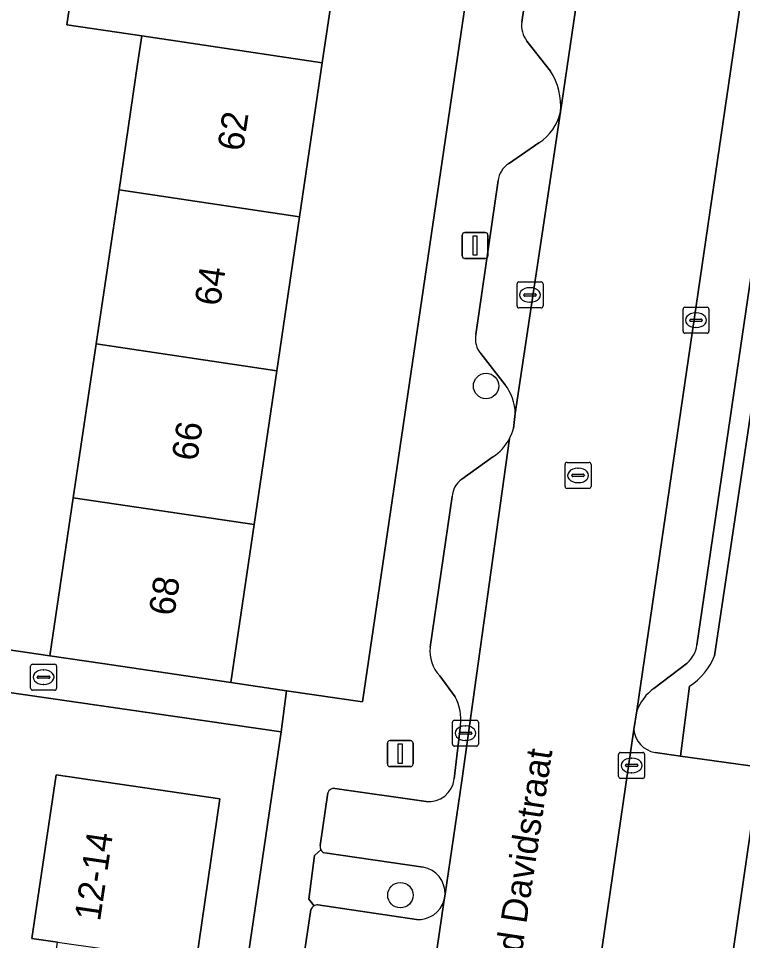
# Model space of a CAD drawing. Extents: x 163683 to 164494, y 382709 to 383872.
# Drawn here: x 163885.8 to 163913.7, y 382966.23 to 383001.76 of the extents above; entities that cross this region are included whole.
import ezdxf

# ---------------------------------------------------------------- set-up
doc = ezdxf.new("R2010")
doc.units = 0
for name, color, linetype in [('IMGEO_Boom', 7, 'Continuous'), ('IMGEO_Erf', 7, 'Continuous'), ('IMGEO_Groenvoorziening', 7, 'Continuous'), ('IMGEO_Kolk', 7, 'Continuous'), ('IMGEO_Lichtmast', 7, 'Continuous'), ('IMGEO_Openbare_ruimte_label', 7, 'Continuous'), ('IMGEO_Pand', 7, 'Continuous'), ('IMGEO_Pand_nummerreeks', 7, 'Continuous'), ('IMGEO_Parkeervlak_open', 7, 'Continuous'), ('IMGEO_Rijbaan_lokaal_open', 7, 'Continuous'), ('IMGEO_Rioolput', 7, 'Continuous'), ('IMGEO_Voetpad_open', 7, 'Continuous')]:
    doc.layers.add(name, color=color, linetype=linetype)

msp = doc.modelspace()

# ---------------------------------------------------------------- linework, layer by layer
at = {"layer": 'IMGEO_Boom'}
for centre in [(163903.82, 382987.6), (163900.52, 382967.982)]:
    msp.add_circle(centre, 0.489, dxfattribs=at)
at = {"layer": 'IMGEO_Erf'}
for points in [[(163909.586, 383046.915), (163904.582, 383047.652), (163903.678, 383041.571), (163902.797, 383035.64), (163901.916, 383029.709), (163901.034, 383023.778), (163900.153, 383017.848), (163899.272, 383011.917), (163898.39, 383005.986), (163897.509, 383000.055), (163896.632, 382994.123), (163895.755, 382988.191), (163894.879, 382982.26), (163893.979, 382976.173), (163896.128, 382975.857), (163899.064, 382975.425)], [(163895.924, 382974.275), (163874.081, 382977.44), (163872.816, 382977.623), (163849.405, 382981.015), (163845.732, 382955.951), (163892.203, 382948.993), (163892.473, 382950.83)], [(163887.255, 382972.624), (163893.567, 382971.692), (163892.645, 382965.408), (163893.633, 382965.258), (163892.716, 382958.963), (163891.727, 382959.1), (163890.8, 382952.798), (163884.492, 382953.713), (163884.136, 382951.26), (163877.822, 382952.176), (163878.724, 382958.479), (163885.042, 382957.575), (163885.394, 382960.033), (163886.383, 382959.891), (163887.312, 382966.167), (163886.323, 382966.313)]]:
    msp.add_lwpolyline(points, close=True, dxfattribs=at)
msp.add_lwpolyline([(163878.032, 383004.802), (163877.435, 383000.731), (163880.064, 383000.34), (163879.507, 382996.59), (163878.926, 382992.68), (163876.302, 382993.07), (163875.681, 382988.93), (163878.328, 382988.584), (163877.833, 382984.793), (163877.295, 382980.67), (163874.648, 382981.015), (163874.362, 382979.06), (163887.012, 382977.207), (163887.915, 382983.295), (163888.796, 382989.226), (163889.676, 382995.157), (163890.394, 382999.997), (163890.557, 383001.088), (163887.668, 383001.517), (163888.549, 383007.449)], dxfattribs=at)
at = {"layer": 'IMGEO_Groenvoorziening'}
for points in [[(163911.665, 382976.038), (163911.306, 382973.343), (163914.373, 382972.917), (163915.074, 382972.819), (163914.267, 382967.075), (163914.866, 382966.987), (163918.521, 382988.903), (163914.464, 382989.496), (163912.626, 382977.201)], [(163897.453, 382969.728), (163897.213, 382969.515), (163896.986, 382967.823), (163897.192, 382967.568)], [(163901.396, 382969.058), (163897.605, 382969.616)], [(163902.204, 382967.798), (163902.238, 382968.019)], [(163897.343, 382967.607), (163901.134, 382967.05)]]:
    msp.add_lwpolyline(points, dxfattribs=at)
for centre, radius, start, end in [((163910.307, 382978.139), 2.501, 302.8814, 337.984), ((163897.655, 382969.843), 0.233, 209.6931, 257.5382), ((163901.225, 382968.058), 1.014, 357.7736, 80.2686), ((163901.225, 382968.059), 1.013, 264.8221, 345.09), ((163897.337, 382967.32), 0.287, 88.7231, 120.2405)]:
    msp.add_arc(centre, radius, start, end, dxfattribs=at)
at = {"layer": 'IMGEO_Kolk'}
for p, q in [((163905.013, 382990.684), (163905.013, 382991.536)), ((163905.088, 382991.61), (163905.94, 382991.61)), ((163906.014, 382991.536), (163906.014, 382990.684)), ((163905.272, 382991.104), (163905.272, 382991.116)), ((163905.315, 382991.153), (163905.713, 382991.153)), ((163905.501, 382991.39), (163905.526, 382991.39)), ((163905.756, 382991.116), (163905.756, 382991.104)), ((163905.71, 382991.067), (163905.312, 382991.067)), ((163905.524, 382990.83), (163905.499, 382990.83)), ((163905.94, 382990.61), (163905.088, 382990.61)), ((163911.409, 382989.709), (163911.409, 382990.561)), ((163911.484, 382990.635), (163912.336, 382990.635)), ((163911.897, 382990.415), (163911.922, 382990.415)), ((163912.41, 382990.561), (163912.41, 382989.709)), ((163911.668, 382990.129), (163911.668, 382990.141)), ((163912.106, 382990.092), (163911.708, 382990.092)), ((163911.711, 382990.178), (163912.109, 382990.178)), ((163912.152, 382990.141), (163912.152, 382990.129)), ((163911.92, 382989.855), (163911.895, 382989.855)), ((163912.336, 382989.635), (163911.484, 382989.635)), ((163886.269, 382975.955), (163886.269, 382976.807)), ((163886.344, 382976.881), (163887.196, 382976.881)), ((163886.757, 382976.661), (163886.782, 382976.661)), ((163887.27, 382976.807), (163887.27, 382975.955)), ((163886.528, 382976.375), (163886.528, 382976.387)), ((163886.966, 382976.338), (163886.568, 382976.338)), ((163886.571, 382976.424), (163886.969, 382976.424)), ((163887.012, 382976.387), (163887.012, 382976.375)), ((163887.196, 382975.881), (163886.344, 382975.881)), ((163886.78, 382976.101), (163886.755, 382976.101)), ((163902.526, 382973.797), (163902.526, 382974.649)), ((163902.601, 382974.723), (163903.453, 382974.723)), ((163903.014, 382974.503), (163903.039, 382974.503)), ((163903.527, 382974.649), (163903.527, 382973.797)), ((163902.785, 382974.217), (163902.785, 382974.229)), ((163903.223, 382974.18), (163902.825, 382974.18)), ((163902.828, 382974.266), (163903.226, 382974.266)), ((163903.269, 382974.229), (163903.269, 382974.217)), ((163903.453, 382973.723), (163902.601, 382973.723)), ((163903.037, 382973.943), (163903.012, 382973.943)), ((163908.929, 382972.555), (163908.929, 382973.407)), ((163909.004, 382973.481), (163909.856, 382973.481)), ((163909.93, 382973.407), (163909.93, 382972.555)), ((163909.188, 382972.975), (163909.188, 382972.987)), ((163909.231, 382973.024), (163909.629, 382973.024)), ((163909.417, 382973.261), (163909.442, 382973.261)), ((163909.672, 382972.987), (163909.672, 382972.975)), ((163909.626, 382972.938), (163909.228, 382972.938)), ((163909.44, 382972.701), (163909.415, 382972.701)), ((163909.856, 382972.481), (163909.004, 382972.481))]:
    msp.add_line(p, q, dxfattribs=at)
for points in [[(163905.013, 382990.684), (163905.013, 382991.536)], [(163905.088, 382991.61), (163905.94, 382991.61)], [(163906.014, 382991.536), (163906.014, 382990.684)], [(163905.94, 382990.61), (163905.088, 382990.61)], [(163911.409, 382989.709), (163911.409, 382990.561)], [(163911.484, 382990.635), (163912.336, 382990.635)], [(163912.41, 382990.561), (163912.41, 382989.709)], [(163912.336, 382989.635), (163911.484, 382989.635)], [(163886.269, 382975.955), (163886.269, 382976.807)], [(163886.344, 382976.881), (163887.196, 382976.881)], [(163887.27, 382976.807), (163887.27, 382975.955)], [(163887.196, 382975.881), (163886.344, 382975.881)], [(163902.526, 382973.797), (163902.526, 382974.649)], [(163902.601, 382974.723), (163903.453, 382974.723)], [(163903.527, 382974.649), (163903.527, 382973.797)], [(163903.453, 382973.723), (163902.601, 382973.723)], [(163908.929, 382972.555), (163908.929, 382973.407)], [(163909.004, 382973.481), (163909.856, 382973.481)], [(163909.93, 382973.407), (163909.93, 382972.555)], [(163909.856, 382972.481), (163909.004, 382972.481)]]:
    msp.add_lwpolyline(points, dxfattribs=at)
for centre, radius, start, end in [((163905.09, 382991.534), 0.0765, 91.552, 178.448), ((163905.09, 382991.534), 0.0765, 91.552, 178.448), ((163905.938, 382991.534), 0.0765, 1.552, 88.448), ((163905.938, 382991.534), 0.0765, 1.552, 88.448), ((163905.312, 382991.113), 0.0403, 85.8775, 175.7526), ((163905.717, 382991.115), 0.0386, 1.7309, 96.639), ((163905.309, 382991.103), 0.0366, 178.938, 274.7102), ((163905.713, 382991.11), 0.043, 264.8664, 352.4533), ((163905.09, 382990.686), 0.0765, 181.552, 268.448), ((163905.09, 382990.686), 0.0765, 181.552, 268.448), ((163905.938, 382990.686), 0.0765, 271.552, 358.448), ((163905.938, 382990.686), 0.0765, 271.552, 358.448), ((163911.486, 382990.559), 0.0765, 91.552, 178.448), ((163911.486, 382990.559), 0.0765, 91.552, 178.448), ((163912.334, 382990.559), 0.0765, 1.552, 88.448), ((163912.334, 382990.559), 0.0765, 1.552, 88.448), ((163911.708, 382990.138), 0.0403, 85.8775, 175.7526), ((163911.705, 382990.128), 0.0366, 178.938, 274.7102), ((163912.109, 382990.135), 0.043, 264.8664, 352.4533), ((163912.113, 382990.14), 0.0386, 1.7309, 96.639), ((163911.486, 382989.711), 0.0765, 181.552, 268.448), ((163911.486, 382989.711), 0.0765, 181.552, 268.448), ((163912.334, 382989.711), 0.0765, 271.552, 358.448), ((163912.334, 382989.711), 0.0765, 271.552, 358.448), ((163886.346, 382976.805), 0.0765, 91.552, 178.448), ((163886.346, 382976.805), 0.0765, 91.552, 178.448), ((163887.194, 382976.805), 0.0765, 1.552, 88.448), ((163887.194, 382976.805), 0.0765, 1.552, 88.448), ((163886.568, 382976.384), 0.0403, 85.8775, 175.7526), ((163886.565, 382976.374), 0.0366, 178.938, 274.7102), ((163886.969, 382976.381), 0.043, 264.8664, 352.4533), ((163886.973, 382976.386), 0.0386, 1.7309, 96.639), ((163886.346, 382975.957), 0.0765, 181.552, 268.448), ((163886.346, 382975.957), 0.0765, 181.552, 268.448), ((163887.194, 382975.957), 0.0765, 271.552, 358.448), ((163887.194, 382975.957), 0.0765, 271.552, 358.448), ((163902.603, 382974.647), 0.0765, 91.552, 178.448), ((163902.603, 382974.647), 0.0765, 91.552, 178.448), ((163903.451, 382974.647), 0.0765, 1.552, 88.448), ((163903.451, 382974.647), 0.0765, 1.552, 88.448), ((163902.825, 382974.226), 0.0403, 85.8775, 175.7526), ((163902.822, 382974.216), 0.0366, 178.938, 274.7102), ((163903.226, 382974.223), 0.043, 264.8664, 352.4533), ((163903.23, 382974.228), 0.0386, 1.7309, 96.639), ((163902.603, 382973.799), 0.0765, 181.552, 268.448), ((163902.603, 382973.799), 0.0765, 181.552, 268.448), ((163903.451, 382973.799), 0.0765, 271.552, 358.448), ((163903.451, 382973.799), 0.0765, 271.552, 358.448), ((163909.006, 382973.405), 0.0765, 91.552, 178.448), ((163909.006, 382973.405), 0.0765, 91.552, 178.448), ((163909.854, 382973.405), 0.0765, 1.552, 88.448), ((163909.854, 382973.405), 0.0765, 1.552, 88.448), ((163909.228, 382972.984), 0.0403, 85.8775, 175.7526), ((163909.633, 382972.986), 0.0386, 1.7309, 96.639), ((163909.225, 382972.974), 0.0366, 178.938, 274.7102), ((163909.629, 382972.981), 0.043, 264.8664, 352.4533), ((163909.006, 382972.557), 0.0765, 181.552, 268.448), ((163909.006, 382972.557), 0.0765, 181.552, 268.448), ((163909.854, 382972.557), 0.0765, 271.552, 358.448), ((163909.854, 382972.557), 0.0765, 271.552, 358.448)]:
    msp.add_arc(centre, radius, start, end, dxfattribs=at)
for centre, major_axis, ratio, start_param, end_param in [((163905.5, 382991.11), (-0.387, 0.002), 0.722429, 4.712389, 7.853982), ((163905.525, 382991.11), (-0.39, 0.002), 0.717154, 1.570796, 4.712389), ((163911.896, 382990.135), (-0.387, 0.002), 0.722429, 4.712389, 7.853982), ((163911.921, 382990.135), (-0.39, 0.002), 0.717154, 1.570796, 4.712389), ((163886.756, 382976.381), (-0.387, 0.002), 0.722429, 4.712389, 7.853982), ((163886.781, 382976.381), (-0.39, 0.002), 0.717154, 1.570796, 4.712389), ((163903.013, 382974.223), (-0.387, 0.002), 0.722429, 4.712389, 7.853982), ((163903.038, 382974.223), (-0.39, 0.002), 0.717154, 1.570796, 4.712389), ((163909.416, 382972.981), (-0.387, 0.002), 0.722429, 4.712389, 7.853982), ((163909.441, 382972.981), (-0.39, 0.002), 0.717154, 1.570796, 4.712389)]:
    msp.add_ellipse(centre, major_axis=major_axis, ratio=ratio, start_param=start_param, end_param=end_param, dxfattribs=at)
at = {"layer": 'IMGEO_Lichtmast'}
for p, q in [((163902.9, 382992.613), (163902.9, 382993.413)), ((163902.9, 382993.413), (163902.9, 382992.613)), ((163903, 382993.513), (163903.79, 382993.513)), ((163903.79, 382993.513), (163903, 382993.513)), ((163903.89, 382993.413), (163903.89, 382992.613)), ((163903.89, 382992.613), (163903.89, 382993.413)), ((163903.79, 382992.513), (163903, 382992.513)), ((163903, 382992.513), (163903.79, 382992.513)), ((163900.018, 382973.036), (163900.018, 382973.836)), ((163900.018, 382973.836), (163900.018, 382973.036)), ((163900.118, 382973.936), (163900.908, 382973.936)), ((163900.908, 382973.936), (163900.118, 382973.936)), ((163901.008, 382973.836), (163901.008, 382973.036)), ((163901.008, 382973.036), (163901.008, 382973.836)), ((163900.908, 382972.936), (163900.118, 382972.936)), ((163900.118, 382972.936), (163900.908, 382972.936))]:
    msp.add_line(p, q, dxfattribs=at)
for points in [[(163903.32, 382993.388), (163903.47, 382993.388), (163903.47, 382992.638), (163903.32, 382992.638), (163903.32, 382993.388)], [(163900.438, 382973.811), (163900.588, 382973.811), (163900.588, 382973.061), (163900.438, 382973.061), (163900.438, 382973.811)]]:
    msp.add_lwpolyline(points, dxfattribs=at)
for centre, start, end in [((163903, 382993.413), 90, 180), ((163903, 382993.413), 90, 180), ((163903.79, 382993.413), 0, 90), ((163903.79, 382993.413), 360, 90), ((163903, 382992.613), 180, 270), ((163903, 382992.613), 180, 270), ((163903.79, 382992.613), 270, 0), ((163903.79, 382992.613), 270, 0), ((163900.118, 382973.836), 90, 180), ((163900.118, 382973.836), 90, 180), ((163900.908, 382973.836), 0, 90), ((163900.908, 382973.836), 360, 90), ((163900.118, 382973.036), 180, 270), ((163900.118, 382973.036), 180, 270), ((163900.908, 382973.036), 270, 0), ((163900.908, 382973.036), 270, 0)]:
    msp.add_arc(centre, 0.1, start, end, dxfattribs=at)
at = {"layer": 'IMGEO_Pand'}
for points in [[(163898.39, 383005.986), (163891.438, 383007.019), (163888.549, 383007.449), (163887.668, 383001.517), (163890.557, 383001.088), (163897.509, 383000.055)], [(163889.676, 382995.157), (163896.632, 382994.123), (163897.509, 383000.055), (163890.557, 383001.088), (163890.394, 382999.997)], [(163889.676, 382995.157), (163888.796, 382989.226), (163895.755, 382988.191), (163896.632, 382994.123)], [(163887.915, 382983.295), (163894.879, 382982.26), (163895.755, 382988.191), (163888.796, 382989.226)], [(163887.915, 382983.295), (163887.012, 382977.207), (163889.034, 382976.907), (163893.979, 382976.173), (163894.879, 382982.26)], [(163893.567, 382971.692), (163887.255, 382972.624), (163886.323, 382966.313), (163887.312, 382966.167), (163892.645, 382965.408)]]:
    msp.add_lwpolyline(points, close=True, dxfattribs=at)
at = {"layer": 'IMGEO_Parkeervlak_open'}
for points in [[(163906.683, 382998.169), (163915.86, 383060.494)], [(163913.496, 383058.068), (163905.193, 383001.625)], [(163918.053, 383032.612), (163909.629, 382975.079)], [(163911.942, 382977.613), (163919.499, 383029.056)], [(163905.387, 383000.894), (163906.301, 382999.738)], [(163904.947, 382986.544), (163906.683, 382998.169)], [(163905.853, 382996.969), (163904.684, 382996.165)], [(163904.286, 382995.514), (163903.43, 382989.589)], [(163903.616, 382988.847), (163904.555, 382987.649)], [(163902.238, 382968.019), (163902.885, 382972.393), (163904.727, 382985.584)], [(163904.078, 382984.866), (163902.881, 382984.005)], [(163902.518, 382983.342), (163901.664, 382977.533)], [(163910.287, 382975.949), (163911.572, 382976.924)], [(163902.033, 382976.437), (163902.633, 382975.621)], [(163902.837, 382974.529), (163902.59, 382972.459)], [(163909.513, 382974.371), (163905.868, 382949.288), (163910.833, 382948.544), (163914.373, 382972.917), (163911.306, 382973.343), (163910.335, 382973.479)], [(163897.72, 382971.921), (163897.426, 382969.894)], [(163901.506, 382971.591), (163897.987, 382972.094)], [(163897.605, 382969.616), (163901.396, 382969.058)], [(163899.694, 382950.529), (163902.204, 382967.798)], [(163897.067, 382967.43), (163894.887, 382952.759)], [(163901.134, 382967.05), (163897.343, 382967.607)]]:
    msp.add_lwpolyline(points, dxfattribs=at)
for centre, radius, start, end in [((163906.237, 383001.511), 1.05, 173.7506, 215.9756), ((163904.262, 382998.411), 2.433, 354.3013, 33.0656), ((163904.843, 382998.555), 1.88, 302.4998, 348.1596), ((163905.163, 382995.425), 0.881, 122.9051, 174.2145), ((163904.27, 382989.405), 0.86, 167.6644, 220.4807), ((163903.019, 382986.482), 1.929, 1.8379, 37.2265), ((163903.01, 382986.484), 1.939, 303.4343, 332.3448), ((163903.369, 382983.307), 0.852, 124.9722, 177.6254), ((163910.832, 382977.765), 1.12, 311.3314, 352.1961), ((163903.023, 382977.381), 1.368, 173.5994, 223.6152), ((163911.383, 382974.436), 1.868, 125.9218, 159.8762), ((163901.024, 382974.755), 1.827, 352.8799, 28.2834), ((163910.508, 382974.463), 0.999, 185.27, 260.0527), ((163901.614, 382972.567), 0.982, 263.6961, 353.675), ((163897.966, 382971.833), 0.261, 85.4479, 160.4338), ((163897.655, 382969.846), 0.234, 168.1918, 210.2848), ((163897.655, 382969.843), 0.233, 209.6931, 257.5382), ((163901.225, 382968.058), 1.014, 357.7736, 80.2686), ((163901.225, 382968.059), 1.013, 264.8221, 345.09), ((163897.335, 382967.313), 0.292, 119.2401, 156.4195), ((163897.337, 382967.32), 0.287, 88.7231, 120.2405)]:
    msp.add_arc(centre, radius, start, end, dxfattribs=at)
at = {"layer": 'IMGEO_Rijbaan_lokaal_open'}
for points in [[(163927.073, 383093.609), (163927.986, 383100.088), (163928.07, 383100.498), (163930.242, 383115.507), (163930.286, 383115.815), (163930.41, 383116.649), (163924.273, 383117.548), (163923.937, 383115.2), (163923.888, 383114.947), (163916.287, 383063.139), (163915.969, 383060.927), (163915.86, 383060.494), (163906.683, 382998.169), (163904.947, 382986.544), (163904.878, 382985.967)], [(163896.153, 382947.159), (163905.557, 382947.078), (163905.621, 382947.552), (163905.868, 382949.288), (163909.513, 382974.371), (163909.629, 382975.079), (163918.053, 383032.612)], [(163904.727, 382985.584), (163902.885, 382972.393), (163902.238, 382968.019), (163902.204, 382967.798), (163899.694, 382950.529), (163899.652, 382950.24)]]:
    msp.add_lwpolyline(points, dxfattribs=at)
msp.add_arc((163903.024, 382986.477), 1.922, 332.3362, 344.6295, dxfattribs=at)
at = {"layer": 'IMGEO_Rioolput'}
for p, q in [((163906.864, 382983.73), (163906.864, 382984.582)), ((163906.939, 382984.656), (163907.791, 382984.656)), ((163907.352, 382984.436), (163907.377, 382984.436)), ((163907.865, 382984.582), (163907.865, 382983.73)), ((163907.123, 382984.15), (163907.123, 382984.162)), ((163907.561, 382984.113), (163907.163, 382984.113)), ((163907.166, 382984.199), (163907.564, 382984.199)), ((163907.607, 382984.162), (163907.607, 382984.15)), ((163907.791, 382983.656), (163906.939, 382983.656)), ((163907.375, 382983.876), (163907.35, 382983.876))]:
    msp.add_line(p, q, dxfattribs=at)
for points in [[(163906.864, 382983.73), (163906.864, 382984.582)], [(163906.939, 382984.656), (163907.791, 382984.656)], [(163907.865, 382984.582), (163907.865, 382983.73)], [(163907.791, 382983.656), (163906.939, 382983.656)]]:
    msp.add_lwpolyline(points, dxfattribs=at)
for centre, radius, start, end in [((163906.941, 382984.58), 0.0765, 91.552, 178.448), ((163906.941, 382984.58), 0.0765, 91.552, 178.448), ((163907.789, 382984.58), 0.0765, 1.552, 88.448), ((163907.789, 382984.58), 0.0765, 1.552, 88.448), ((163907.163, 382984.159), 0.0403, 85.8775, 175.7526), ((163907.16, 382984.149), 0.0366, 178.938, 274.7102), ((163907.564, 382984.156), 0.043, 264.8664, 352.4533), ((163907.568, 382984.161), 0.0386, 1.7309, 96.639), ((163906.941, 382983.732), 0.0765, 181.552, 268.448), ((163906.941, 382983.732), 0.0765, 181.552, 268.448), ((163907.789, 382983.732), 0.0765, 271.552, 358.448), ((163907.789, 382983.732), 0.0765, 271.552, 358.448)]:
    msp.add_arc(centre, radius, start, end, dxfattribs=at)
for centre, major_axis, ratio, start_param, end_param in [((163907.351, 382984.156), (-0.387, 0.002), 0.722429, 4.712389, 7.853982), ((163907.376, 382984.156), (-0.39, 0.002), 0.717154, 1.570796, 4.712389)]:
    msp.add_ellipse(centre, major_axis=major_axis, ratio=ratio, start_param=start_param, end_param=end_param, dxfattribs=at)
at = {"layer": 'IMGEO_Voetpad_open'}
for points in [[(163920.502, 383121.853), (163917.143, 383098.439), (163916.899, 383096.737), (163916.099, 383091.164), (163909.88, 383048.913), (163909.586, 383046.915), (163899.064, 382975.425), (163896.128, 382975.857), (163895.924, 382974.275), (163892.473, 382950.83), (163894.432, 382950.591), (163894.702, 382952.384), (163894.935, 382952.595)], [(163905.193, 383001.625), (163913.496, 383058.068)], [(163919.499, 383029.056), (163911.942, 382977.613)], [(163849.405, 382981.015), (163872.816, 382977.623), (163874.081, 382977.44), (163895.924, 382974.275), (163896.128, 382975.857), (163893.979, 382976.173), (163889.034, 382976.907), (163887.012, 382977.207), (163874.362, 382979.06), (163874.648, 382981.015), (163875.192, 382985.186), (163875.681, 382988.93), (163876.302, 382993.07), (163876.22, 382993.082), (163876.801, 382996.992), (163877.358, 383000.742), (163877.435, 383000.731), (163878.032, 383004.802)], [(163906.301, 382999.738), (163905.387, 383000.894)], [(163904.684, 382996.165), (163905.853, 382996.969)], [(163903.43, 382989.589), (163904.286, 382995.514)], [(163918.613, 382966.436), (163917.615, 382966.583), (163914.866, 382966.987), (163914.267, 382967.075), (163915.074, 382972.819), (163914.373, 382972.917), (163910.833, 382948.544), (163905.868, 382949.288), (163905.621, 382947.552), (163913.391, 382946.329), (163915.475, 382948.612), (163919.234, 382953.124), (163921.14, 382956.617), (163921.462, 382958.804), (163926.828, 382994.736)], [(163912.626, 382977.201), (163914.464, 382989.496), (163918.521, 382988.903), (163920.858, 382988.562), (163922.837, 382988.273), (163919.742, 382967.296)], [(163904.555, 382987.649), (163903.616, 382988.847)], [(163904.878, 382985.967), (163904.947, 382986.544)], [(163902.881, 382984.005), (163904.078, 382984.866)], [(163901.664, 382977.533), (163902.518, 382983.342)], [(163911.572, 382976.924), (163910.287, 382975.949)], [(163902.633, 382975.621), (163902.033, 382976.437)], [(163910.335, 382973.479), (163911.306, 382973.343), (163911.665, 382976.038)], [(163909.629, 382975.079), (163909.513, 382974.371)], [(163902.59, 382972.459), (163902.837, 382974.529)], [(163897.426, 382969.894), (163897.72, 382971.921)], [(163897.987, 382972.094), (163901.506, 382971.591)], [(163897.192, 382967.568), (163896.986, 382967.823), (163897.213, 382969.515), (163897.453, 382969.728)], [(163894.887, 382952.759), (163897.067, 382967.43)]]:
    msp.add_lwpolyline(points, dxfattribs=at)
for centre, radius, start, end in [((163906.237, 383001.511), 1.05, 173.7506, 215.9756), ((163904.262, 382998.411), 2.433, 354.3013, 33.0656), ((163904.843, 382998.555), 1.88, 302.4998, 348.1596), ((163905.163, 382995.425), 0.881, 122.9051, 174.2145), ((163904.27, 382989.405), 0.86, 167.6644, 220.4807), ((163903.019, 382986.482), 1.929, 1.8379, 37.2265), ((163903.024, 382986.477), 1.922, 332.3362, 344.6295), ((163903.01, 382986.484), 1.939, 303.4343, 332.3448), ((163903.369, 382983.307), 0.852, 124.9722, 177.6254), ((163910.832, 382977.765), 1.12, 311.3314, 352.1961), ((163903.023, 382977.381), 1.368, 173.5994, 223.6152), ((163910.307, 382978.139), 2.501, 302.8814, 337.984), ((163911.383, 382974.436), 1.868, 125.9218, 159.8762), ((163901.024, 382974.755), 1.827, 352.8799, 28.2834), ((163910.508, 382974.463), 0.999, 185.27, 260.0527), ((163901.614, 382972.567), 0.982, 263.6961, 353.675), ((163897.966, 382971.833), 0.261, 85.4479, 160.4338), ((163897.655, 382969.846), 0.234, 168.1918, 210.2848), ((163897.335, 382967.313), 0.292, 119.2401, 156.4195)]:
    msp.add_arc(centre, radius, start, end, dxfattribs=at)

# ---------------------------------------------------------------- texts
at = {"layer": 'IMGEO_Openbare_ruimte_label'}
msp.add_text('Gerard Davidstraat', height=1, rotation=81.4324, dxfattribs=at).set_placement((163904.693, 382962.37))
at = {"layer": 'IMGEO_Pand_nummerreeks'}
for s, rotation, p in [('62', 81.5919, (163894.453, 382996.618)), ('64', 81.5919, (163893.571, 382990.65)), ('66', 81.5919, (163892.689, 382984.68)), ('68', 81.5919, (163891.806, 382978.712)), ('12-14', 81.6006, (163888.944, 382966.95))]:
    msp.add_text(s, height=1, rotation=rotation, dxfattribs=at).set_placement(p)

doc.saveas('drawing.dxf')
